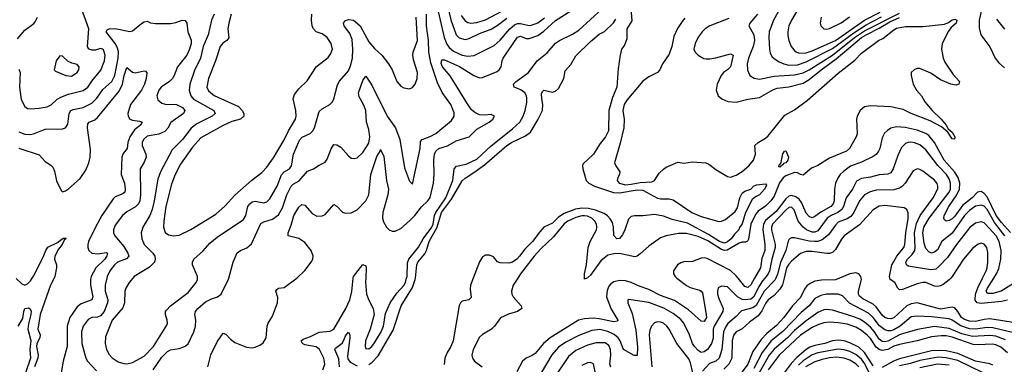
# Model space of a CAD drawing. Header units: inches. Extents: x 1649636 to 1815363, y 506543 to 641975.
# Tile 391 of 656: x 1711155 to 1717909, y 629408 to 631773. Entities that reach past the tile are written whole.
import ezdxf

# ---------------------------------------------------------------- set-up
doc = ezdxf.new("R2010")
doc.units = ezdxf.units.IN
doc.header["$MEASUREMENT"] = 0
doc.layers.add('B7612', color=7, linetype='Continuous')
doc.layers.add('B7613', color=7, linetype='Continuous')

msp = doc.modelspace()

# ---------------------------------------------------------------- linework, layer by layer
at = {"layer": 'B7612', "color": 5}
for points, elevation in [([(1711130, 629996.5), (1711170, 629960.3), (1711190, 629951.5), (1711210, 629960.2), (1711230, 629981.2), (1711241.9, 630000)], 480), ([(1711391, 630000), (1711365.6, 629950), (1711295.2, 629750), (1711279.6, 629650), (1711295, 629610), (1711292.8, 629590), (1711273.6, 629550), (1711269.6, 629530), (1711282.8, 629470), (1711280.6, 629450), (1711256.1, 629390)], 480), ([(1711642.3, 630000), (1711640.1, 629990), (1711641, 629950), (1711658, 629870), (1711650, 629851.1), (1711576.6, 629823.4), (1711550, 629802.9), (1711499.3, 629730), (1711480.3, 629670), (1711480.6, 629530), (1711452.9, 629430), (1711439.6, 629350)], 520), ([(1711752.5, 630000), (1711741.4, 629950), (1711741.8, 629910), (1711759.2, 629850), (1711758.5, 629830), (1711734.4, 629770), (1711710, 629739.7), (1711690, 629732.2), (1711650, 629728.5), (1711625.1, 629714.9), (1711590.8, 629670), (1711578.3, 629630), (1711581.5, 629550), (1711608.6, 629450), (1711621, 629430), (1711682.7, 629362.7)], 540), ([(1711931, 630000), (1711905.2, 629970), (1711883.2, 629930), (1711877.5, 629910), (1711873.9, 629830), (1711863.7, 629796.3), (1711788.8, 629710), (1711743.9, 629596.1), (1711741.4, 629550), (1711750, 629510.6), (1711770, 629474.9), (1711790, 629451.6), (1711830, 629425.4), (1711870, 629412.8), (1711891.1, 629411.1), (1711930, 629419.4), (1712010, 629464.2), (1712073.8, 629530), (1712164.2, 629675.8), (1712169, 629690), (1712167.6, 629710), (1712154.6, 629750), (1712155.5, 629770), (1712161.2, 629778.8), (1712189.9, 629810.1), (1712310, 629901.2), (1712366, 629970), (1712374.2, 629990), (1712374.5, 630000)], 560), ([(1712071.9, 629370), (1712130, 629457.4), (1712170, 629496.1), (1712190, 629507), (1712250, 629516.5), (1712274.5, 629525.5), (1712290, 629531.8), (1712310, 629548.2), (1712348.7, 629630), (1712360.3, 629670), (1712363.1, 629710), (1712356.8, 629750), (1712361.5, 629770), (1712376.1, 629790), (1712430, 629837.8), (1712470, 629857.5), (1712512.3, 629870), (1712536.3, 629890), (1712587.2, 629992.8), (1712589.1, 630000)], 540), ([(1712446.6, 629390), (1712466.7, 629473.3), (1712510, 629561.5), (1712550, 629622.4), (1712570, 629615.3), (1712600.7, 629580.7), (1712630, 629557.7), (1712710, 629526), (1712750, 629522), (1712770, 629525.7), (1712801.3, 629538.7), (1712824.9, 629555.1), (1712845.8, 629590), (1712853, 629670), (1712859.2, 629690), (1712890, 629737.6), (1712924.3, 629830), (1712925.9, 629865.9), (1712911.5, 629910), (1712918, 629922), (1712930, 629930.3), (1712970, 629934), (1713050, 629994.7), (1713055.5, 630000)], 520), ([(1713234.8, 629370), (1713248.2, 629410), (1713240.9, 629450), (1713212.1, 629510), (1713189, 629529), (1713110, 629541.6), (1713095, 629550), (1713085, 629570), (1713099.2, 629580.8), (1713150, 629597.9), (1713210, 629628.5), (1713284.5, 629635.5), (1713310.3, 629649.7), (1713391.6, 629790), (1713419.5, 629850), (1713432.9, 629907.1), (1713442.8, 630000)], 480), ([(1713529, 630000), (1713527.6, 629972.4), (1713535, 629890), (1713550, 629847.6), (1713580.3, 629790), (1713587, 629750), (1713558.5, 629650), (1713528.1, 629570), (1713524.2, 629530), (1713530, 629517.1), (1713550, 629515.3), (1713570, 629529.3), (1713590, 629554.4), (1713634.3, 629630), (1713650.4, 629670), (1713664.1, 629755.9), (1713695.7, 629830), (1713743.1, 629896.9), (1713790, 629948.9), (1713801.8, 629970), (1713809.5, 630000)], 480), ([(1713550, 629406.8), (1713570, 629420.8), (1713613.3, 629466.7), (1713718, 629642), (1713772.4, 629810), (1713850, 629935.1), (1713868.3, 629990), (1713869.5, 630000)], 460), ([(1714266.5, 630000), (1714247.8, 629950), (1714244.1, 629924.1), (1714252.7, 629867.3), (1714234.8, 629850), (1714190, 629841), (1714178.3, 629830), (1714168.7, 629811.3), (1714127.9, 629570), (1714112.5, 629530), (1714086.2, 629490), (1714070.6, 629450), (1714067.1, 629407.1)], 460), ([(1714571.8, 630000), (1714539.1, 629950), (1714527.7, 629910), (1714530.2, 629890), (1714539.7, 629870), (1714595.2, 629810), (1714599.5, 629790), (1714568.6, 629771.4), (1714507.7, 629752.3), (1714452.2, 629727.8), (1714413.1, 629670), (1714391.8, 629648.2), (1714330, 629611.5), (1714310, 629593.6), (1714265.8, 629510), (1714256.1, 629470), (1714260.8, 629450), (1714275.6, 629430), (1714328, 629390)], 480), ([(1715662.9, 630000), (1715728.2, 629948.2), (1715755.1, 629935.1), (1715817.1, 629917.1), (1715829.7, 629909.7), (1715837.5, 629897.5), (1715864.8, 629750), (1715865.2, 629730), (1715850, 629702.7), (1715830, 629703.1), (1715742.5, 629782.5), (1715646, 629846), (1715550, 629881.3), (1715470, 629920.6), (1715403.7, 629943.7), (1715349.4, 629969.4), (1715310, 629981.5), (1715270, 629983.6), (1715230, 629973.6), (1715210, 629960.2), (1715196.4, 629943.6), (1715184.4, 629915.6), (1715180.5, 629870), (1715210, 629792), (1715258.3, 629710), (1715255.6, 629704.4), (1715230, 629699.5), (1715130, 629721.1), (1715090, 629725.4), (1715030, 629720.6), (1714988.9, 629711.1), (1714793, 629590), (1714748.8, 629551.2), (1714690, 629482.6), (1714670, 629467.4), (1714628.7, 629450), (1714603.6, 629430), (1714564.6, 629355.4)], 520), ([(1716265.5, 630000), (1716250, 629980.7), (1716222.9, 629937.1), (1716189.8, 629870.2), (1716170, 629855.2), (1716131, 629851), (1716110, 629853.7), (1716079.5, 629870), (1716010, 629940.8), (1715970, 629945.3), (1715947.2, 629932.8), (1715940.6, 629910), (1715941.5, 629890), (1715950, 629858.7), (1715980.5, 629790), (1715978.9, 629770), (1715918.8, 629670), (1715912.4, 629650), (1715911.5, 629588.5), (1715900.8, 629550), (1715872.4, 629510), (1715850, 629493.7), (1715830, 629489.8), (1715810, 629502.3), (1715783.4, 629530), (1715769.9, 629550), (1715750.4, 629610), (1715710.9, 629690), (1715690, 629714.5), (1715636.4, 629756.4), (1715572.4, 629792.4), (1715470, 629831.4), (1715330, 629851.6), (1715326, 629850), (1715326, 629830), (1715356.3, 629756.3), (1715382, 629642), (1715393.7, 629526.3), (1715390, 629468.7), (1715370, 629467.8), (1715296.5, 629510), (1715273.7, 629570), (1715259.4, 629590), (1715233, 629613), (1715190, 629633.8), (1715134, 629646), (1715079.6, 629640.4), (1714990, 629606.7), (1714900.6, 629559.4), (1714850, 629525), (1714806.1, 629473.9), (1714731.5, 629350)], 540), ([(1715046.4, 630000), (1715030, 629993.2), (1715029.7, 630000)], 480), ([(1716341.5, 630000), (1716334.9, 629985.1), (1716261.5, 629910), (1716207.8, 629812.2), (1716183.4, 629796.6), (1716105.5, 629774.5), (1716070, 629736.1), (1716012.6, 629687.4), (1715996.6, 629663.4), (1715982.9, 629630), (1715970.7, 629509.3), (1715953.4, 629450), (1715931, 629430), (1715886.6, 629413.4), (1715838.5, 629361.5)], 560), ([(1716398.8, 630000), (1716387.4, 629952.6), (1716370, 629923.1), (1716330, 629880.9), (1716288.9, 629850), (1716270, 629824.2), (1716245.6, 629774.4), (1716219.7, 629740.3), (1716161.9, 629698.1), (1716110, 629651.7), (1716070.1, 629629.9), (1716051.4, 629608.6), (1716042.6, 629570), (1716040.3, 629450), (1716020.3, 629410), (1715985.6, 629374.4)], 580), ([(1716196.4, 630000), (1716170, 629952.7), (1716150, 629936.1), (1716130, 629941.4), (1716082.9, 630000)], 520), ([(1716779.3, 630000), (1716750, 629988), (1716654.3, 629985.7), (1716610, 629978.9), (1716576.4, 629963.6), (1716554.6, 629945.4), (1716537.2, 629922.8), (1716510, 629867.1), (1716455, 629810), (1716397.5, 629730), (1716346.6, 629673.4), (1716279.7, 629620.3), (1716241.7, 629578.3), (1716183.6, 629496.4), (1716150.6, 629410), (1716090, 629328.1)], 620), ([(1718030, 629685.6), (1717810, 629719.2), (1717770, 629716.6), (1717710, 629700.9), (1717670, 629704.4), (1717634.9, 629714.9), (1717614, 629730), (1717590, 629771.3), (1717570, 629795.3), (1717550, 629799.7), (1717470, 629785.4), (1717310, 629829.5), (1717270, 629822.9), (1717240.1, 629810), (1717150, 629727.6), (1717130, 629719.9), (1717110, 629721.3), (1717090, 629729), (1717070, 629745.5), (1717030, 629802.5), (1717010, 629821.2), (1716938.5, 629858.4), (1716916.3, 629876.3), (1716908.3, 629890), (1716908, 629910), (1716928.1, 629990), (1716926.4, 630000)], 620), ([(1717542.2, 630000), (1717530, 629986.8), (1717490, 629956.4), (1717470, 629945.6), (1717450, 629941.6), (1717430, 629943.6), (1717370, 629968.4), (1717350, 629969.9), (1717310, 629959.9), (1717210, 629921.7), (1717190, 629920.2), (1717178.5, 629930), (1717157.7, 629970), (1717126.8, 629990), (1717123.6, 630000)], 580), ([(1717930.7, 629849.3), (1717890, 629839.4), (1717750, 629824.9), (1717721.8, 629830), (1717709.3, 629849.3), (1717710.5, 629890), (1717726.3, 629933.7), (1717758.9, 630000)], 580), ([(1718290.2, 630000), (1718270, 629996.5), (1718210, 629962.1), (1718170, 629949.9), (1718130, 629954.1), (1718065.1, 629985.1), (1718050, 629990.4), (1718030, 629990.4), (1717990, 629973.5), (1717886.7, 629910), (1717830, 629893.1), (1717793, 629893), (1717785.3, 629910), (1717793.1, 629930), (1717836.9, 630000)], 560), ([(1717965.5, 629625.5), (1717830, 629659.1), (1717790, 629660.1), (1717710, 629649.4), (1717670, 629652.5), (1717610, 629671.8), (1717550, 629711.8), (1717530, 629719.8), (1717410, 629733.9), (1717310, 629739.2), (1717270, 629733.2), (1717194.4, 629670), (1717150, 629644.6), (1717130, 629636.8), (1717110, 629636.7), (1717090, 629644.6), (1717052.7, 629672.7), (1717008.4, 629728.4), (1716978.1, 629758.1), (1716848, 629828), (1716798.9, 629878.9), (1716769, 629890), (1716689.7, 629890.3), (1716650, 629881.2), (1716610, 629858.7), (1716569.1, 629810), (1716516.3, 629763.7), (1716390, 629632.3), (1716310, 629569.9), (1716247.2, 629490), (1716190, 629379.3)], 640), ([(1711145.7, 629670), (1711176.9, 629723.1), (1711182.7, 629770), (1711190, 629790.2), (1711214.6, 629794.6), (1711227.7, 629787.7), (1711233.6, 629773.6), (1711232.8, 629750), (1711215, 629685), (1711211.3, 629650), (1711231.9, 629571.9), (1711224.4, 629510), (1711228.6, 629450), (1711195.2, 629350), (1711181.4, 629290), (1711152.6, 629227.4)], 460), ([(1717916.7, 629576.7), (1717850, 629600.2), (1717810, 629605.8), (1717690, 629598), (1717617.8, 629617.8), (1717530, 629654.8), (1717430, 629666.3), (1717313.4, 629646.6), (1717210, 629617.1), (1717188.9, 629610), (1717110, 629566.6), (1717090, 629561.3), (1717070, 629564.7), (1717050, 629580.1), (1717018.9, 629630), (1716990, 629663.5), (1716950, 629697.5), (1716917.1, 629717.1), (1716870, 629737.1), (1716730, 629778.5), (1716690, 629784.5), (1716670, 629782), (1716630, 629762.8), (1716550, 629705.8), (1716470, 629639.9), (1716421.4, 629590), (1716329.1, 629510.9), (1716296.8, 629470), (1716230, 629354.2)], 660), ([(1715772.3, 629350), (1715757.2, 629417.2), (1715744.7, 629444.7), (1715661.8, 629550), (1715610, 629648.4), (1715593.7, 629670), (1715570, 629689.8), (1715550, 629698.3), (1715530, 629699.1), (1715508.5, 629691.5), (1715489.6, 629670.4), (1715477.9, 629642.1), (1715473, 629610), (1715491.7, 629390)], 560), ([(1717930, 629487), (1717885.5, 629525.5), (1717850, 629540.6), (1717825.6, 629545.6), (1717730, 629541.2), (1717695.4, 629544.6), (1717550, 629594.2), (1717510, 629603.3), (1717475.5, 629604.5), (1717410, 629595.4), (1717310, 629568.3), (1717190, 629544.5), (1717150, 629531.6), (1717110, 629510.2), (1717070, 629502.2), (1717050, 629509.6), (1717030, 629524.8), (1716990, 629585.9), (1716968.9, 629608.9), (1716930, 629639.4), (1716890, 629662.7), (1716830, 629682.9), (1716770, 629693.1), (1716710, 629697.4), (1716670, 629692.6), (1716630, 629679.7), (1716590, 629659.9), (1716511.4, 629608.6), (1716364.5, 629470), (1716289.6, 629370.4)], 680), ([(1713349.2, 629390), (1713344.6, 629444.6), (1713317.7, 629510), (1713321.8, 629518.2), (1713366.5, 629553.5), (1713381.6, 629578.4), (1713390, 629604.4), (1713410, 629628.2), (1713420.2, 629610), (1713420.2, 629590), (1713404, 629464), (1713406, 629446), (1713421.7, 629421.7), (1713470, 629396.6)], 460), ([(1715210, 629389.2), (1715203.4, 629410), (1715209.5, 629470), (1715207.8, 629510), (1715196.7, 629536.7), (1715170, 629555.2), (1715110, 629555.5), (1715050, 629539.4), (1714970, 629501.8), (1714919.4, 629460.6), (1714764.5, 629230)], 560), ([(1717010, 629397.5), (1716950, 629488.2), (1716910, 629524.5), (1716850, 629555), (1716810, 629568.1), (1716770, 629573), (1716730, 629568.3), (1716677.6, 629550), (1716610, 629537.6), (1716575.3, 629524.7), (1716550, 629509.3), (1716485.7, 629454.3), (1716446.7, 629413.3), (1716398.3, 629350)], 720), ([(1716990, 629331.9), (1716951.5, 629411.5), (1716930, 629442.2), (1716890, 629474.9), (1716850, 629496.4), (1716810, 629508.2), (1716770, 629512), (1716630, 629486.8), (1716590, 629472.9), (1716530, 629432.6), (1716497.4, 629402.6)], 740), ([(1717830, 629401.5), (1717810, 629411.1), (1717710, 629429.9), (1717590, 629481.9), (1717510, 629499.8), (1717470, 629503.4), (1717410, 629499.5), (1717190, 629444.5), (1717147.9, 629430), (1717070, 629385.7)], 720), ([(1715104.4, 629344.4), (1715091.3, 629411.3), (1715070, 629421.4), (1715050, 629418.9), (1715010, 629399)], 580), ([(1716910, 629390.7), (1716890, 629410.9), (1716850, 629436.7), (1716810, 629451.1), (1716757, 629457), (1716710, 629452.9), (1716658.4, 629441.6), (1716610, 629425.9), (1716545.3, 629390)], 760), ([(1717764.5, 629350), (1717590, 629433.1), (1717510, 629451.6), (1717456.1, 629456.1), (1717330, 629434), (1717265.6, 629414.4), (1717190, 629398.3)], 740), ([(1717530, 629401.3), (1717450, 629408.6), (1717330, 629383.6)], 760)]:
    msp.add_lwpolyline(points, dxfattribs=dict(at, elevation=elevation))
at = {"layer": 'B7613', "color": 5}
for points, elevation in [([(1716576.1, 631990), (1716449.5, 631770), (1716431.3, 631730), (1716423, 631690), (1716423.6, 631663.6), (1716430.9, 631630), (1716447.8, 631590), (1716474.8, 631554.8), (1716503.3, 631543.3), (1716550, 631545.8), (1716590, 631558.7), (1716750, 631631.2), (1716950, 631768.8), (1717056.3, 631823.7)], 580), ([(1716414, 631930), (1716324.8, 631770), (1716296.8, 631690), (1716293.3, 631650), (1716297.8, 631570), (1716303.7, 631543.7), (1716317.2, 631517.2), (1716338.8, 631498.8), (1716364.8, 631484.8), (1716397.4, 631470), (1716430, 631461.8), (1716490, 631464), (1716550, 631483.4), (1716730, 631574.8), (1716876.5, 631683.5), (1716961.2, 631738.8), (1717066.7, 631793.3)], 560), ([(1711150, 631432.4), (1711158.9, 631410), (1711153.5, 631310), (1711166.3, 631226.3), (1711190, 631177.8), (1711210, 631163.9), (1711230, 631160.6), (1711290, 631165), (1711343.9, 631176.1), (1711370.4, 631189.6), (1711412.7, 631227.3), (1711438.6, 631241.4), (1711490, 631261.2), (1711590, 631286.6), (1711622.4, 631310), (1711649.6, 631350.4), (1711712.6, 631427.4), (1711736.5, 631490), (1711741.1, 631530), (1711730, 631565.1), (1711723.7, 631570), (1711710, 631574.4), (1711675.6, 631564.4), (1711650, 631563.8), (1711631.1, 631571.1), (1711623, 631583), (1711620.2, 631590), (1711629.9, 631710), (1711579.8, 631850)], 560), ([(1713055.5, 630000), (1713110, 630052.2), (1713154.8, 630110), (1713164.8, 630130), (1713167.4, 630150), (1713154.4, 630190), (1713110, 630243.4), (1713070, 630271.4), (1712996.2, 630290), (1712996.8, 630310), (1713018, 630362), (1713035.2, 630430), (1713070, 630486.4), (1713090, 630504.6), (1713110, 630500.8), (1713162.3, 630442.3), (1713194.4, 630425.6), (1713230, 630427), (1713250, 630436.9), (1713310, 630503.8), (1713330, 630493), (1713370, 630452.6), (1713390, 630445.5), (1713430, 630447.1), (1713470, 630469.2), (1713529.8, 630530), (1713549.2, 630570), (1713562.7, 630710), (1713605.1, 630834.9), (1713626.8, 630870), (1713630, 630882.8), (1713653.9, 630833.9), (1713670.1, 630670.1), (1713683.9, 630610), (1713680.6, 630570), (1713646.4, 630450), (1713644.1, 630410), (1713650, 630385.3), (1713671.5, 630350), (1713690, 630330.3), (1713710, 630320.7), (1713730, 630321.8), (1713770, 630340.2), (1713830, 630391.7), (1713866.3, 630430), (1713910.8, 630489.2), (1713954.5, 630530), (1713970, 630552.4), (1713993.5, 630650), (1713997.6, 630710), (1713994.9, 630810), (1714001, 630850), (1714010, 630871.4), (1714030, 630889.2), (1714090, 630906.6), (1714150, 630941.5), (1714238.7, 630970), (1714290, 631022.7), (1714375.3, 631070), (1714400.3, 631090), (1714412.5, 631110), (1714390, 631122), (1714341.7, 631118.3), (1714310, 631120.9), (1714276.9, 631136.9), (1714255.3, 631155.3), (1714221.6, 631201.6), (1714108.7, 631388.7), (1714054.2, 631450), (1714046.7, 631473.3), (1714050, 631496.5), (1714070, 631496.6), (1714170.8, 631450.8), (1714270, 631390.8), (1714310, 631373.9), (1714330, 631375.3), (1714430, 631418.6), (1714445, 631430), (1714457.5, 631450), (1714464.3, 631490), (1714472.5, 631510), (1714570, 631653.9), (1714590, 631659.8), (1714630, 631643.8), (1714650, 631643.1), (1714710, 631664.7), (1714750, 631693.7), (1714830, 631768.4), (1714978.1, 631861.9)], 520), ([(1713809.5, 630000), (1713812, 630010), (1713816.2, 630103.8), (1713824.7, 630130), (1713890, 630211.9), (1713922.5, 630270), (1713981.1, 630350), (1713991.2, 630370), (1714001.2, 630430), (1714008.7, 630450), (1714077.9, 630550), (1714126.2, 630670), (1714134.4, 630750), (1714151.9, 630768.1), (1714217.7, 630782.3), (1714290, 630815.2), (1714390, 630908), (1714535.9, 631024.1), (1714584.6, 631070), (1714608, 631110), (1714622.1, 631150), (1714634.3, 631205.7), (1714634.6, 631234.6), (1714631.9, 631250), (1714620.1, 631270), (1714591.8, 631291.8), (1714547.1, 631310), (1714542.7, 631330), (1714561, 631350), (1714646, 631410), (1714704.5, 631490), (1714774.2, 631545.8), (1714830, 631611.9), (1714858, 631630), (1714946.9, 631673.1), (1714990, 631701.2), (1715150, 631847.1)], 480), ([(1714093.6, 631850), (1714111.5, 631771.5), (1714149, 631670), (1714170, 631648.9), (1714210, 631637.5), (1714237.1, 631642.9), (1714310, 631679.4), (1714390, 631707.7), (1714430, 631732.3), (1714496.4, 631783.6)], 560), ([(1714182.2, 631802.2), (1714210, 631765.1), (1714230, 631753.8), (1714250, 631749.6), (1714290, 631753.8), (1714350, 631771.4), (1714495.6, 631850)], 580), ([(1715347.4, 631850), (1715354.1, 631765.9), (1715318.7, 631710), (1715319, 631641), (1715302.5, 631597.5), (1715284, 631570), (1715274, 631530), (1715261.1, 631438.9), (1715251.7, 631310), (1715221.5, 631238.5), (1715195.2, 631150), (1715193.8, 631010), (1715174.3, 630970), (1715136.2, 630923.8), (1715090, 630850.9), (1715018.3, 630781.7), (1715014.6, 630770), (1715017.8, 630750), (1715041.1, 630670), (1715060.1, 630650), (1715098.9, 630630), (1715228.1, 630588.1), (1715270, 630585.7), (1715390, 630606.2), (1715430, 630604.1), (1715530, 630548.6), (1715550, 630542.9), (1715610, 630542.7), (1715636.8, 630536.8), (1715766.4, 630450), (1715830, 630422.6), (1715950, 630387.8), (1715970, 630390.3), (1715997.5, 630402.5), (1716063, 630457), (1716077.9, 630482.1), (1716094.6, 630550), (1716110, 630583.6), (1716130, 630596), (1716169.6, 630610.4), (1716189.2, 630630), (1716210, 630639.5), (1716270, 630646), (1716277.1, 630637.1), (1716275.8, 630630), (1716264.6, 630610), (1716230, 630571.3), (1716202, 630558), (1716180.3, 630539.7), (1716132.5, 630450), (1716110, 630372.3), (1716093, 630347), (1716088, 630330), (1716057.8, 630302.2), (1716034.8, 630270), (1716010, 630247.8), (1715990, 630238.6), (1715955.4, 630250), (1715879.5, 630299.5), (1715735.7, 630375.7), (1715630, 630402.6), (1715570, 630425.6), (1715510, 630437.2), (1715430, 630426.4), (1715372.7, 630427.2), (1715350, 630423), (1715330, 630403.7), (1715306.4, 630330), (1715290, 630296.9), (1715270, 630271.3), (1715250, 630268.8), (1715230.9, 630290.9), (1715227.3, 630350), (1715220.6, 630380.6), (1715205.4, 630405.4), (1715185.9, 630425.9), (1715163.1, 630443.1), (1715105.6, 630465.6), (1715057.7, 630477.7), (1715010, 630479.6), (1714967.5, 630472.5), (1714890, 630443.9), (1714850, 630416.7), (1714810, 630376.2), (1714750.9, 630349.1), (1714721.9, 630318.1), (1714671.7, 630250), (1714621, 630199), (1714583.5, 630150), (1714564.2, 630130), (1714534.3, 630110), (1714510, 630103), (1714450, 630103.7), (1714432.3, 630112.3), (1714406.1, 630146.1), (1714377.9, 630157.9), (1714350, 630155.9), (1714330, 630144.8), (1714308.4, 630111.6), (1714266.5, 630000)], 460), ([(1717754.2, 631850), (1717737.1, 631770), (1717736.3, 631716.3), (1717748.6, 631670), (1717810, 631587.6), (1717847, 631510), (1717870, 631477.6), (1717910, 631443.8)], 520), ([(1711139.2, 631640.8), (1711190, 631702.3), (1711252.9, 631747.1), (1711261.5, 631758.5), (1711276.9, 631790)], 580), ([(1712489.5, 631810), (1712471.8, 631770), (1712447.5, 631670), (1712413.9, 631590), (1712395.7, 631510), (1712355.4, 631424.6), (1712321.4, 631330), (1712316.8, 631290), (1712329.1, 631250), (1712347.4, 631227.4), (1712488, 631150), (1712496.9, 631130), (1712474.9, 631110), (1712370, 631058.5), (1712331.8, 631028.2), (1712272.4, 630950), (1712200.1, 630879.9), (1712120.1, 630730), (1712102.1, 630677.9), (1712078.5, 630530), (1712063.6, 630470), (1712048.5, 630430), (1711999.4, 630350), (1711989.4, 630310), (1711993.1, 630270), (1712010.1, 630230.1), (1712069.4, 630170), (1712082, 630150), (1712085.5, 630130), (1712080.6, 630110), (1712046.3, 630073.7), (1711939.6, 630010), (1711931, 630000)], 560), ([(1712605.8, 631810), (1712588.8, 631750), (1712583, 631710), (1712590.7, 631649.3), (1712576.5, 631630), (1712547.8, 631612.2), (1712529.5, 631590), (1712499.3, 631490), (1712449.5, 631370), (1712437.8, 631310), (1712450, 631284.2), (1712490, 631253.5), (1712657.2, 631177.2), (1712681.7, 631150), (1712691.7, 631130), (1712692, 631110), (1712669, 631091), (1712610, 631074.1), (1712550, 631047.2), (1712398.6, 630961.4), (1712341.2, 630898.8), (1712259.2, 630780.8), (1712221.6, 630710), (1712196.1, 630643.9), (1712157.7, 630490), (1712143, 630390), (1712141.5, 630350), (1712153, 630313), (1712175.8, 630295.8), (1712210, 630289.2), (1712250, 630295.2), (1712330, 630333.5), (1712501.3, 630438.7), (1712564.1, 630495.9), (1712631.2, 630568.8), (1712747.7, 630672.3), (1712816.5, 630723.5), (1712850, 630760.2), (1712895.9, 630824.1), (1712970, 630948.1), (1712999.9, 631010), (1713047, 631090), (1713051.4, 631111.4), (1713049.8, 631149.8), (1713032, 631230), (1713040.2, 631259.8), (1713070, 631298.7), (1713127.7, 631352.3), (1713190, 631452.4), (1713270, 631512.7), (1713290, 631542), (1713300.4, 631570), (1713292.4, 631610), (1713265.1, 631650), (1713230, 631676.8), (1713189.6, 631690), (1713170, 631709.6), (1713162.5, 631730), (1713157.3, 631770), (1713158.9, 631810)], 580), ([(1712374.5, 630000), (1712374.8, 630010), (1712340.5, 630090), (1712341.3, 630110), (1712349.7, 630130), (1712413.3, 630186.7), (1712460.6, 630239.4), (1712510, 630280.7), (1712690, 630402.7), (1712706.4, 630430), (1712719.5, 630490), (1712733.6, 630510), (1712750, 630521.9), (1712770, 630526.9), (1712830, 630515.7), (1712850, 630524), (1712870, 630542.9), (1712921.2, 630630), (1712951.9, 630708.1), (1712970, 630727.8), (1713006, 630750), (1713019.2, 630770), (1713032.2, 630850), (1713074.8, 630945.2), (1713093.4, 630966.6), (1713148, 630992), (1713166.6, 631010), (1713176.8, 631030), (1713210, 631142), (1713230, 631160.7), (1713283.6, 631190), (1713301.7, 631210), (1713310.9, 631230), (1713334.9, 631325.1), (1713349.9, 631350.1), (1713410, 631422), (1713423.9, 631456.1), (1713437.3, 631510), (1713441.3, 631570), (1713436, 631636), (1713419, 631679), (1713379.8, 631730), (1713376.3, 631750), (1713390, 631766.4), (1713410, 631774), (1713445.5, 631770), (1713490, 631730.2), (1713550, 631621.3), (1713590, 631576.1), (1713639.5, 631530), (1713685.3, 631470), (1713709.2, 631429.2), (1713742.4, 631350), (1713770, 631315.8), (1713790, 631304.4), (1713830, 631298), (1713850, 631307.3), (1713868.5, 631331.5), (1713881.4, 631370), (1713883.5, 631410), (1713856.8, 631496.8), (1713852.8, 631530), (1713855, 631550), (1713883.2, 631630), (1713875.8, 631790)], 560), ([(1712589.1, 630000), (1712618.7, 630110), (1712647.5, 630172.5), (1712670, 630188.9), (1712713.5, 630206.5), (1712745, 630235), (1712810, 630373.8), (1712830, 630386.8), (1712890, 630403.2), (1712930, 630433.7), (1712957.8, 630482.2), (1712986.8, 630570), (1713016.8, 630630), (1713030, 630643.2), (1713073.3, 630666.7), (1713130, 630733.1), (1713170.9, 630749.1), (1713210, 630775.8), (1713250, 630794.4), (1713264.4, 630815.6), (1713292.1, 630887.9), (1713310, 630916.3), (1713330, 630914.4), (1713358, 630898), (1713410, 630837.6), (1713430, 630822.4), (1713450, 630819.5), (1713470, 630825.7), (1713510, 630860.8), (1713550, 630926), (1713556.9, 630970), (1713550, 631019.5), (1713535, 631070), (1713529.9, 631150), (1713513.6, 631190), (1713482.8, 631242.8), (1713480.2, 631270), (1713510, 631354.9), (1713530, 631384.4), (1713570, 631322.6), (1713676.5, 631110), (1713732.7, 631030), (1713762.2, 630950), (1713795.6, 630755.6), (1713830, 630664.7), (1713850, 630644.7), (1713901.6, 630890), (1713903.9, 630936.1), (1713915.1, 630950), (1713970, 630970.8), (1714010, 630991.9), (1714118.1, 631081.9), (1714135.8, 631110), (1714134.4, 631134.4), (1714112.8, 631190), (1714054, 631273.9), (1714020.4, 631340.5), (1713976.3, 631476.3), (1713961.2, 631550), (1713959.6, 631630), (1713945.7, 631730), (1713945.8, 631810)], 540), ([(1714026.6, 631830), (1714066.2, 631650), (1714085.7, 631605.7), (1714101.7, 631581.7), (1714130, 631557.3), (1714190, 631529.1), (1714230, 631522.2), (1714273.1, 631526.9), (1714410, 631595.3), (1714450, 631632.3), (1714516.2, 631710), (1714550, 631738.5), (1714570, 631746), (1714590, 631747.1), (1714650, 631734.1), (1714664.9, 631735.1), (1714710, 631750.5), (1714753.8, 631786.2)], 540), ([(1715717.6, 631782.4), (1715698.9, 631761.1), (1715668.2, 631711.8), (1715642.9, 631657.1), (1715628.9, 631590), (1715610, 631536.1), (1715564.6, 631470), (1715546.3, 631430), (1715530.3, 631410), (1715470, 631380.8), (1715430, 631351.2), (1715319.9, 631220.1), (1715300.8, 631190), (1715291.7, 631150), (1715302.1, 631090), (1715298.1, 631030), (1715275, 630925), (1715236.1, 630790), (1715243.2, 630770), (1715271.8, 630730), (1715270.3, 630710), (1715256.9, 630690), (1715252.7, 630670), (1715266.7, 630650), (1715310, 630640.5), (1715350, 630643.5), (1715410, 630656.1), (1715490, 630660.2), (1715509.8, 630670.2), (1715540.9, 630719.1), (1715570, 630747.2), (1715590, 630761.3), (1715670, 630796), (1715710, 630788.2), (1715770, 630796.4), (1715862, 630790), (1715881.7, 630781.7), (1715930, 630744.9), (1716010, 630698), (1716030, 630692.4), (1716070, 630705.3), (1716110, 630731.6), (1716155.3, 630770), (1716188.4, 630810), (1716202.6, 630850), (1716198.4, 630910), (1716220.5, 630930), (1716270, 630959.7), (1716290, 630976.9), (1716403.1, 631116.9), (1716470, 631154.1), (1716558.4, 631221.6), (1716770, 631406.7), (1716884, 631496), (1716930, 631542.7), (1717045.6, 631630), (1717075, 631645), (1717150, 631703.8), (1717170, 631714.2), (1717230, 631726.3), (1717350, 631725.5), (1717497.4, 631742.6), (1717526.4, 631753.6), (1717550, 631771.5), (1717570, 631777.2), (1717582, 631770), (1717579.2, 631750), (1717542.1, 631717.9), (1717525.3, 631694.7), (1717482.7, 631610), (1717477.8, 631570), (1717489.3, 631510), (1717500.9, 631480.9), (1717557.2, 631397.2), (1717600.7, 631350), (1717596, 631330), (1717577.1, 631322.9), (1717541.2, 631330), (1717470, 631359.7), (1717405.3, 631405.3), (1717330, 631437.4), (1717310, 631438), (1717290, 631429.6), (1717270.4, 631410), (1717268.9, 631391.1), (1717284.5, 631330), (1717306, 631290), (1717339.7, 631250), (1717363, 631210), (1717413.6, 631150), (1717475.8, 631090), (1717509.3, 631050), (1717524.3, 631024.3), (1717550, 631001.6), (1717568.7, 630970), (1717566, 630954), (1717550, 630956), (1717521.5, 631001.5), (1717478.2, 631038.2), (1717399.2, 631079.2), (1717270, 631128.3), (1717216, 631156), (1717130, 631174.1), (1716990, 631182.6), (1716950, 631174.3), (1716919.5, 631150), (1716899, 631110), (1716895.9, 631090), (1716899.8, 630990), (1716893.3, 630970), (1716847.8, 630890), (1716826.7, 630870), (1716710, 630823.2), (1716630, 630772.1), (1716587, 630753), (1716530, 630706), (1716510, 630709.9), (1716490, 630722.1), (1716470, 630725.3), (1716410, 630702.1), (1716391.3, 630688.7), (1716367.7, 630652.3), (1716330, 630562.6), (1716307.4, 630530), (1716270, 630492.6), (1716221, 630459), (1716203.2, 630436.8), (1716170.4, 630370), (1716154.2, 630265.8), (1716147.5, 630252.5), (1716133.7, 630246.3), (1716110, 630246.3), (1716090, 630240.2), (1716008.2, 630191.8), (1715990, 630188.3), (1715970, 630194.8), (1715875.8, 630255.8), (1715810, 630285.5), (1715730, 630306.4), (1715673.3, 630306.7), (1715590, 630289.1), (1715550, 630275.3), (1715470, 630219.4), (1715410, 630165.4), (1715390, 630150.6), (1715374.5, 630145.5), (1715270, 630168.4), (1715230, 630166.9), (1715190, 630156.7), (1715141.9, 630118.1), (1715070, 630019), (1715050, 630001.5), (1715046.4, 630000)], 480), ([(1716019.6, 631780.4), (1715890, 631730.8), (1715856.6, 631710), (1715835.3, 631690), (1715810, 631652.1), (1715789.1, 631609.1), (1715779.3, 631570), (1715789.2, 631550), (1715810, 631529.4), (1715847.4, 631507.4), (1715863.9, 631503.9), (1715890, 631503.5), (1715930.8, 631510.8), (1716030, 631537.8), (1716048.2, 631530), (1716029.6, 631450.4), (1716011.1, 631430), (1715981.8, 631410), (1715965.9, 631390), (1715939.4, 631330), (1715932.8, 631290), (1715946.9, 631250), (1715970.1, 631230.1), (1716011.6, 631211.6), (1716070, 631207.8), (1716150, 631228.1), (1716230, 631239.2), (1716326.2, 631293.8), (1716350, 631302), (1716430, 631311.3), (1716530, 631338.5), (1716570, 631362.7), (1716652.1, 631430), (1716755.4, 631504.6), (1716929.4, 631650), (1716961.7, 631670), (1717050, 631714.2), (1717122.5, 631757.5), (1717190, 631788.1)], 520), ([(1716215, 631810), (1716163.5, 631750), (1716157.2, 631730), (1716189.6, 631669.6), (1716195, 631630), (1716186, 631590), (1716154.4, 631510), (1716145, 631470), (1716147.5, 631427.5), (1716164, 631390), (1716192.2, 631372.2), (1716230, 631365.5), (1716330, 631385.9), (1716470, 631393.5), (1716530, 631409.4), (1716570, 631429.4), (1716730, 631529.6), (1716880.2, 631650), (1716950, 631697.6), (1717190, 631817.8)], 540), ([(1716652.8, 631790), (1716645.2, 631750), (1716650.1, 631730), (1716670, 631710.6), (1716690, 631707.4), (1716710, 631712.6), (1716790, 631751.2), (1716846.7, 631793.3)], 620), ([(1711150, 631002.9), (1711190, 630987.1), (1711230, 630985.3), (1711250, 630989.4), (1711330, 631021.9), (1711450, 631024.9), (1711468.7, 631031.3), (1711484.7, 631055.3), (1711494.5, 631130), (1711505, 631150), (1711522.6, 631157.4), (1711590, 631170.7), (1711650, 631200.1), (1711684.7, 631235.3), (1711725.1, 631294.9), (1711786.5, 631350), (1711807.1, 631390), (1711831.3, 631510), (1711833.7, 631553.7), (1711824.7, 631584.7), (1711810.5, 631610.5), (1711748, 631690), (1711755.9, 631704.1), (1711770, 631711.4), (1711810, 631711.8), (1711910, 631691.8), (1711930, 631695.9), (1711990, 631746.2), (1712010, 631758.5), (1712030, 631762.8), (1712052.6, 631752.6), (1712086.6, 631746.6), (1712190, 631746.9), (1712226.3, 631753.7), (1712270, 631768.9), (1712290, 631768.2), (1712302.6, 631750), (1712309.2, 631690), (1712331.5, 631631.5), (1712331, 631610), (1712319.8, 631570), (1712300.8, 631530), (1712236.8, 631450), (1712215.7, 631390), (1712203.8, 631370), (1712183.2, 631350), (1712126.7, 631310), (1712109.4, 631290), (1712095.2, 631250), (1712103, 631223), (1712130, 631200.2), (1712152.9, 631192.9), (1712230.5, 631190.5), (1712271.5, 631170), (1712287.7, 631150), (1712279, 631130), (1712191.7, 631068.3), (1712170.7, 631029.3), (1712150, 631006.2), (1712110, 630986.5), (1712030, 630972.6), (1712004.8, 630950), (1711996.3, 630930), (1711995.5, 630910), (1712020.6, 630850), (1712023, 630830), (1712010, 630795.8), (1711981.2, 630750), (1711985, 630570), (1711979.5, 630530), (1711970, 630509.8), (1711950.6, 630489.4), (1711890, 630454.2), (1711861.6, 630430), (1711810, 630363.5), (1711798, 630330), (1711798.8, 630310), (1711807.1, 630290), (1711870, 630216.2), (1711897.8, 630170), (1711904.9, 630150), (1711888.2, 630131.8), (1711827.1, 630110), (1711804.8, 630090), (1711772.7, 630050), (1711754.7, 630010), (1711752.5, 630000)], 540), ([(1713869.5, 630000), (1713880.3, 630090), (1713886.5, 630110), (1713933.7, 630166.3), (1713946.7, 630190), (1713964.7, 630250), (1714018.1, 630350), (1714047.9, 630450), (1714117.6, 630542.4), (1714190, 630666.4), (1714210, 630686.5), (1714270, 630723.2), (1714342.5, 630777.5), (1714496.8, 630910), (1714528.7, 630930), (1714624.6, 630975.4), (1714659.7, 631000.3), (1714710, 631086.7), (1714740.7, 631150), (1714744.4, 631190), (1714736, 631230), (1714735.1, 631264.9), (1714740.4, 631279.6), (1714750, 631290.3), (1714810, 631276.5), (1714830, 631282.3), (1714850, 631301.3), (1714886.8, 631370), (1714897.5, 631422.5), (1714934.5, 631465.5), (1714970, 631524.4), (1715070, 631624.4), (1715130, 631673), (1715167.5, 631692.5), (1715228, 631752), (1715243.8, 631776.2)], 460), ([(1717855.7, 631775.7), (1717909.1, 631709.1)], 540), ([(1711149.8, 630890.2), (1711290, 630844.9), (1711330, 630800.3), (1711370, 630775.8), (1711382, 630762), (1711393.7, 630733.7), (1711408.1, 630668.1), (1711440.4, 630600.4), (1711450, 630590.8), (1711470, 630598), (1711490, 630612), (1711570, 630683.2), (1711610, 630740.9), (1711630.3, 630789.7), (1711638.7, 630830), (1711641.1, 630881.1), (1711619.9, 631030), (1711622.1, 631057.9), (1711631.1, 631070), (1711670, 631086.1), (1711690, 631102.2), (1711836.5, 631283.5), (1711861.1, 631330), (1711871.2, 631390), (1711890, 631445.3), (1711930, 631412.9), (1711948.3, 631408.3), (1712010, 631422), (1712019.3, 631419.3), (1712028.4, 631408.4), (1712023.5, 631370), (1712011.3, 631330), (1711991, 631289), (1711915.3, 631190), (1711897.5, 631130), (1711898.5, 631110), (1711910.2, 631090.2), (1711930, 631083.2), (1711977.4, 631077.4), (1711994.9, 631070), (1711984.7, 631050), (1711943.4, 631016.6), (1711909.8, 630970.2), (1711896, 630930), (1711891.6, 630888.4), (1711865.6, 630854.4), (1711856.1, 630830), (1711850.9, 630710.9), (1711873.9, 630650), (1711878.5, 630610), (1711875.5, 630590), (1711863, 630577), (1711810, 630557.5), (1711797.4, 630542.6), (1711719.6, 630430), (1711674.3, 630350), (1711627.1, 630250), (1711622.1, 630230), (1711622.7, 630210), (1711630.1, 630190.1), (1711650, 630171.1), (1711690, 630165.5), (1711750, 630175), (1711756.5, 630170), (1711752.7, 630152.7), (1711738.8, 630130), (1711677.1, 630070), (1711644.5, 630010), (1711642.3, 630000)], 520), ([(1717952.1, 630312.1), (1717890, 630380.8), (1717852.9, 630430), (1717790, 630556.2), (1717770, 630580.1), (1717750, 630592.9), (1717725.9, 630590), (1717688.3, 630550), (1717622.1, 630497.9), (1717570, 630425.4), (1717550, 630406.9), (1717530, 630394.7), (1717509.5, 630390), (1717498.4, 630398.4), (1717493.6, 630410), (1717496.1, 630430), (1717527.3, 630490), (1717583.5, 630570), (1717600.5, 630610), (1717603.4, 630650), (1717592.9, 630690), (1717566.4, 630730), (1717495.6, 630810), (1717429.5, 630930), (1717390, 630978.7), (1717370, 630992.1), (1717310, 631014.4), (1717227.9, 631032.1), (1717170, 631037.3), (1717130, 631028.1), (1717106.7, 631013.3), (1717086.7, 630993.3), (1717070, 630962.4), (1717054.3, 630890), (1717046.1, 630870), (1717030, 630848.3), (1717010, 630834.3), (1716930, 630795.4), (1716853.3, 630766.7), (1716807, 630733), (1716783.7, 630710), (1716768.8, 630690), (1716750.8, 630650), (1716743.7, 630610), (1716741.6, 630530), (1716735.3, 630510), (1716719.8, 630490), (1716650, 630451.9), (1716610, 630421.9), (1716590, 630412.5), (1716570, 630421.6), (1716550, 630446.1), (1716517.6, 630517.6), (1716501, 630541), (1716477.7, 630557.7), (1716450, 630565.8), (1716430, 630560.9), (1716410, 630544.4), (1716343.7, 630456.3), (1716270, 630395.9), (1716257, 630370), (1716253.3, 630333.3), (1716266.1, 630230), (1716265.8, 630190), (1716245.7, 630134.3), (1716235.4, 630070), (1716196.4, 630000)], 520), ([(1717911.8, 630290), (1717841, 630381), (1717790, 630471.4), (1717770, 630493.5), (1717750, 630499), (1717710, 630493.2), (1717670, 630464.2), (1717636.5, 630430), (1717550, 630307.7), (1717480.1, 630250), (1717450, 630194.6), (1717430, 630177.8), (1717410, 630171.7), (1717390, 630180.8), (1717370, 630202.2), (1717359.3, 630239.3), (1717349.9, 630309.9), (1717356.6, 630350), (1717392.5, 630410), (1717530.9, 630590), (1717539.1, 630610), (1717540.6, 630650), (1717530, 630681), (1717512.2, 630710), (1717451.6, 630771.6), (1717370, 630880.8), (1717330, 630913.4), (1717292, 630928), (1717268.1, 630931.9), (1717250, 630931.3), (1717230, 630923.8), (1717203.3, 630896.7), (1717178.1, 630841.9), (1717146.7, 630750), (1717130, 630722), (1717110, 630713.4), (1717050, 630708.7), (1716990, 630692.7), (1716930, 630683.2), (1716894.4, 630665.6), (1716866.7, 630610), (1716824.8, 630550), (1716805.3, 630490), (1716794.5, 630470), (1716765.8, 630450), (1716720.6, 630430), (1716693.2, 630410), (1716630, 630323.5), (1716610, 630313.8), (1716590, 630315.1), (1716552.9, 630330), (1716528.1, 630348.1), (1716495.5, 630390), (1716467.1, 630467.1), (1716450, 630485.6), (1716430, 630483.1), (1716410, 630466.9), (1716319.1, 630370), (1716312.8, 630350), (1716312.8, 630330), (1716336.5, 630230), (1716336.9, 630210), (1716314.6, 630130), (1716298.9, 630050), (1716289.7, 630030), (1716265.5, 630000)], 540), ([(1717836.9, 630000), (1717855.6, 630030), (1717870, 630065.4), (1717884.2, 630130), (1717887, 630190), (1717873.5, 630250), (1717852, 630290), (1717779.9, 630370), (1717770, 630379.3), (1717750, 630386.5), (1717710, 630375.8), (1717670, 630344.1), (1717581, 630230), (1717519.6, 630140.4), (1717460.7, 630079.3), (1717438.2, 630061.8), (1717404.7, 630055.3), (1717250, 630080.4), (1717238.3, 630090), (1717233.6, 630110), (1717244.5, 630130), (1717277.3, 630162.7), (1717293.9, 630190), (1717297.3, 630210), (1717291.8, 630310), (1717306.7, 630373.3), (1717331.8, 630428.2), (1717420.9, 630550), (1717451.7, 630611.7), (1717453.3, 630630), (1717448.3, 630648.3), (1717430, 630672.8), (1717350, 630733.8), (1717330, 630745.3), (1717310, 630748.4), (1717284.6, 630735.4), (1717229.3, 630650), (1717210.5, 630629.5), (1717190, 630616.1), (1717150, 630606), (1717030, 630603.9), (1716987.9, 630592.1), (1716950, 630571.1), (1716915, 630530), (1716876, 630450), (1716856.7, 630423.3), (1716830, 630405.5), (1716770, 630383.4), (1716750, 630363.9), (1716703.6, 630296.4), (1716658.5, 630261.5), (1716630, 630251.3), (1716610, 630250.2), (1716570, 630253.7), (1716470, 630275.9), (1716450, 630275.9), (1716433.7, 630266.3), (1716426.5, 630253.5), (1716411, 630190), (1716373.1, 630106.9), (1716353.3, 630026.7), (1716341.5, 630000)], 560), ([(1717123.6, 630000), (1717120.5, 630010), (1717138.2, 630090), (1717147.7, 630110), (1717172.1, 630150), (1717219.4, 630210), (1717227.2, 630230), (1717233.5, 630310), (1717248.8, 630408.8), (1717248.6, 630448.6), (1717240.4, 630470), (1717221.7, 630481.7), (1717090, 630498), (1717050, 630493.7), (1717010, 630468.8), (1716915.6, 630364.4), (1716809.4, 630290), (1716792.1, 630267.9), (1716750, 630194.8), (1716730, 630174.5), (1716710, 630167.7), (1716691.6, 630168.4), (1716590, 630183.1), (1716550, 630182.4), (1716510, 630168.3), (1716450, 630116.1), (1716430, 630094.8), (1716415.7, 630070), (1716398.8, 630000)], 580), ([(1715029.7, 630000), (1715028.2, 630028.2), (1715042, 630090), (1715053.5, 630210), (1715067.5, 630250), (1715111.6, 630330), (1715115, 630350), (1715111.4, 630370), (1715100.6, 630390), (1715080.4, 630410), (1715050, 630423.9), (1715030, 630427.4), (1715010, 630426.9), (1714970, 630415.1), (1714914.6, 630390), (1714890, 630372.1), (1714817.2, 630282.8), (1714730, 630201.4), (1714683.8, 630150), (1714591.4, 630030), (1714571.8, 630000)], 480), ([(1711241.9, 630000), (1711250, 630012.9), (1711317, 630143), (1711333.7, 630190), (1711347.2, 630212.8), (1711415.5, 630244.5), (1711453.5, 630273.5), (1711467.3, 630272.7), (1711470, 630276.3), (1711472.1, 630270), (1711460.4, 630259.6), (1711445.8, 630230), (1711421.7, 630198.3), (1711396.8, 630150), (1711394.7, 630130), (1711407.6, 630090), (1711407.9, 630070), (1711396.1, 630010), (1711391, 630000)], 480), ([(1717758.9, 630000), (1717783.4, 630050), (1717791, 630070), (1717796.7, 630110), (1717795, 630175), (1717789.1, 630209.1), (1717770, 630233.1), (1717750, 630238.8), (1717730, 630233.6), (1717690, 630203.1), (1717628.3, 630130), (1717551.5, 630010), (1717542.2, 630000)], 580), ([(1713442.8, 630000), (1713443.9, 630010), (1713510, 630093.4), (1713530, 630084.4), (1713532.7, 630072.7), (1713529, 630000)], 480), ([(1716082.9, 630000), (1716070, 630016), (1716030, 630051.2), (1715870, 630134.3), (1715850, 630139.5), (1715830, 630137.1), (1715770, 630114.5), (1715710, 630111.2), (1715690, 630104.8), (1715667.3, 630090), (1715640.8, 630050), (1715639.7, 630030), (1715650.3, 630010), (1715662.9, 630000)], 520), ([(1716926.4, 630000), (1716924.8, 630010), (1716909.8, 630029.8), (1716890, 630035.1), (1716850, 630029), (1716779.3, 630000)], 620)]:
    msp.add_lwpolyline(points, dxfattribs=dict(at, elevation=elevation))
for points, elevation in [([(1711430, 631525.2), (1711405.5, 631490), (1711391, 631430), (1711399.8, 631419.8), (1711470.8, 631390), (1711510, 631385.8), (1711549.7, 631410), (1711561.4, 631430), (1711563.1, 631450), (1711550, 631465.1), (1711514, 631474), (1711487, 631487), (1711450, 631522.7)], 580), ([(1716390, 630775.1), (1716384, 630776), (1716382.8, 630770), (1716373, 630767), (1716370, 630760.9), (1716362.5, 630762.5), (1716362, 630770), (1716370, 630782.8), (1716376, 630784), (1716390, 630852), (1716402, 630870), (1716410, 630872), (1716428, 630830), (1716424.9, 630810), (1716410, 630791.8), (1716395, 630785)], 460)]:
    msp.add_lwpolyline(points, close=True, dxfattribs=dict(at, elevation=elevation))

doc.saveas('drawing.dxf')
